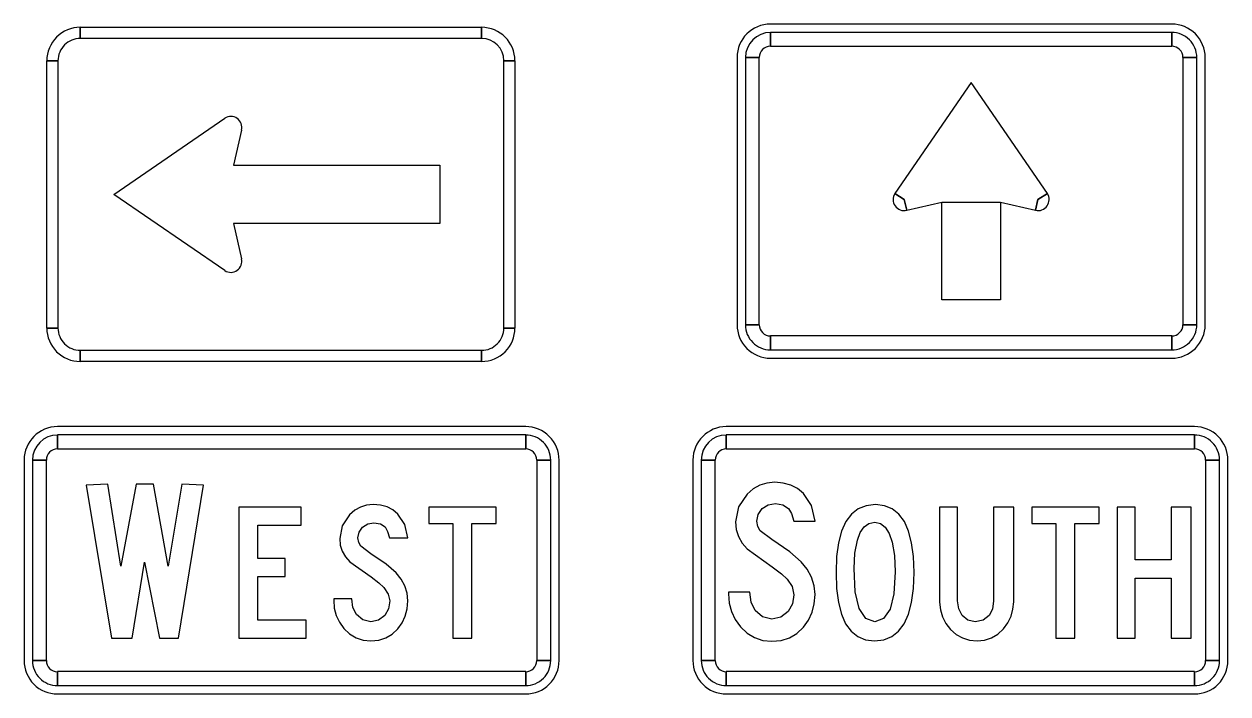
# Model space of a CAD drawing. Extents: x 1001568 to 1002149, y 1840825 to 1841423.
# Drawn here: x 1001920.896 to 1001925.396, y 1841274.145 to 1841276.651 of the extents above; entities that cross this region are included whole.
import ezdxf

# ---------------------------------------------------------------- set-up
doc = ezdxf.new("R2010")
doc.units = 0
doc.layers.add('SIGNS', color=7, linetype='Continuous')

msp = doc.modelspace()

# ---------------------------------------------------------------- linework, layer by layer
at = {"layer": 'SIGNS'}
for p, q in [((1001921.1058, 1841276.6386), (1001921.1058, 1841276.597)), ((1001922.6058, 1841276.597), (1001922.6058, 1841276.6386)), ((1001925.1858, 1841276.6508), (1001923.6858, 1841276.6508)), ((1001923.6858, 1841276.5675), (1001923.6858, 1841276.6196)), ((1001925.1858, 1841276.6196), (1001925.1858, 1841276.5675)), ((1001921.0225, 1841276.5136), (1001920.9808, 1841276.5136)), ((1001922.7308, 1841276.5136), (1001922.6891, 1841276.5136)), ((1001923.5608, 1841276.5258), (1001923.5608, 1841275.5258)), ((1001923.592, 1841276.5258), (1001923.6441, 1841276.5258)), ((1001925.2275, 1841276.5258), (1001925.2795, 1841276.5258)), ((1001925.3108, 1841275.5258), (1001925.3108, 1841276.5258)), ((1001921.2308, 1841276.0136), (1001921.6461, 1841276.2989)), ((1001921.7089, 1841276.2543), (1001921.6787, 1841276.123)), ((1001921.6787, 1841276.123), (1001922.4496, 1841276.123)), ((1001922.4496, 1841276.123), (1001922.4496, 1841275.9043)), ((1001921.6461, 1841275.7284), (1001921.2308, 1841276.0136)), ((1001924.1858, 1841275.9946), (1001924.1506, 1841276.0168)), ((1001924.721, 1841276.0168), (1001924.6858, 1841275.9946)), ((1001924.1951, 1841275.954), (1001924.1858, 1841275.9946)), ((1001924.6858, 1841275.9946), (1001924.6765, 1841275.954)), ((1001922.4496, 1841275.9043), (1001921.6787, 1841275.9043)), ((1001921.6787, 1841275.9043), (1001921.7089, 1841275.773)), ((1001920.9808, 1841275.5136), (1001921.0225, 1841275.5136)), ((1001922.6891, 1841275.5136), (1001922.7308, 1841275.5136)), ((1001923.6441, 1841275.5258), (1001923.592, 1841275.5258)), ((1001925.2795, 1841275.5258), (1001925.2275, 1841275.5258)), ((1001923.6858, 1841275.4321), (1001923.6858, 1841275.4842)), ((1001925.1858, 1841275.4842), (1001925.1858, 1841275.4321)), ((1001921.1058, 1841275.4303), (1001921.1058, 1841275.3886)), ((1001922.6058, 1841275.3886), (1001922.6058, 1841275.4303)), ((1001923.6858, 1841275.4008), (1001925.1858, 1841275.4008)), ((1001922.7708, 1841275.1447), (1001921.0208, 1841275.1447)), ((1001921.0208, 1841275.0614), (1001921.0208, 1841275.1135)), ((1001922.7708, 1841275.1135), (1001922.7708, 1841275.0614)), ((1001925.2708, 1841275.1447), (1001923.5208, 1841275.1447)), ((1001923.5208, 1841275.0614), (1001923.5208, 1841275.1135)), ((1001925.2708, 1841275.1135), (1001925.2708, 1841275.0614)), ((1001920.8958, 1841275.0197), (1001920.8958, 1841274.2697)), ((1001920.927, 1841275.0197), (1001920.9791, 1841275.0197)), ((1001922.8125, 1841275.0197), (1001922.8645, 1841275.0197)), ((1001922.8958, 1841274.2697), (1001922.8958, 1841275.0197)), ((1001923.3958, 1841275.0197), (1001923.3958, 1841274.2697)), ((1001923.427, 1841275.0197), (1001923.4791, 1841275.0197)), ((1001925.3125, 1841275.0197), (1001925.3645, 1841275.0197)), ((1001925.3958, 1841274.2697), (1001925.3958, 1841275.0197)), ((1001920.9791, 1841274.2697), (1001920.927, 1841274.2697)), ((1001922.8645, 1841274.2697), (1001922.8125, 1841274.2697)), ((1001923.4791, 1841274.2697), (1001923.427, 1841274.2697)), ((1001925.3645, 1841274.2697), (1001925.3125, 1841274.2697)), ((1001921.0208, 1841274.176), (1001921.0208, 1841274.2281)), ((1001922.7708, 1841274.2281), (1001922.7708, 1841274.176)), ((1001923.5208, 1841274.176), (1001923.5208, 1841274.2281)), ((1001925.2708, 1841274.2281), (1001925.2708, 1841274.176)), ((1001921.0208, 1841274.1447), (1001922.7708, 1841274.1447)), ((1001923.5208, 1841274.1447), (1001925.2708, 1841274.1447))]:
    msp.add_line(p, q, dxfattribs=at)
for points in [[(1001921.1058, 1841276.6386), (1001922.6058, 1841276.6386), (1001922.6058, 1841276.597), (1001921.1058, 1841276.597), (1001921.1058, 1841276.6386), (1001921.1058, 1841276.6386)], [(1001925.1858, 1841276.6196), (1001923.6858, 1841276.6196), (1001923.6858, 1841276.5675), (1001925.1858, 1841276.5675), (1001925.1858, 1841276.6196), (1001925.1858, 1841276.6196)], [(1001920.9808, 1841275.5136), (1001920.9808, 1841276.5136), (1001921.0225, 1841276.5136), (1001921.0225, 1841275.5136), (1001920.9808, 1841275.5136), (1001920.9808, 1841275.5136)], [(1001922.7308, 1841276.5136), (1001922.7308, 1841275.5136), (1001922.6891, 1841275.5136), (1001922.6891, 1841276.5136), (1001922.7308, 1841276.5136), (1001922.7308, 1841276.5136)], [(1001923.592, 1841276.5258), (1001923.592, 1841275.5258), (1001923.6441, 1841275.5258), (1001923.6441, 1841276.5258), (1001923.592, 1841276.5258), (1001923.592, 1841276.5258)], [(1001925.2795, 1841275.5258), (1001925.2795, 1841276.5258), (1001925.2275, 1841276.5258), (1001925.2275, 1841275.5258), (1001925.2795, 1841275.5258), (1001925.2795, 1841275.5258)], [(1001924.4358, 1841276.4321), (1001924.1506, 1841276.0168), (1001924.1858, 1841275.9946), (1001924.1951, 1841275.954), (1001924.3264, 1841275.9842), (1001924.5452, 1841275.9842), (1001924.6765, 1841275.954), (1001924.6858, 1841275.9946), (1001924.721, 1841276.0168), (1001924.4358, 1841276.4321), (1001924.4358, 1841276.4321)], [(1001924.5452, 1841275.6196), (1001924.3264, 1841275.6196), (1001924.3264, 1841275.9842), (1001924.5452, 1841275.9842), (1001924.5452, 1841275.6196), (1001924.5452, 1841275.6196)], [(1001923.6858, 1841275.4321), (1001925.1858, 1841275.4321), (1001925.1858, 1841275.4842), (1001923.6858, 1841275.4842), (1001923.6858, 1841275.4321), (1001923.6858, 1841275.4321)], [(1001922.6058, 1841275.3886), (1001921.1058, 1841275.3886), (1001921.1058, 1841275.4303), (1001922.6058, 1841275.4303), (1001922.6058, 1841275.3886), (1001922.6058, 1841275.3886)], [(1001922.7708, 1841275.1135), (1001921.0208, 1841275.1135), (1001921.0208, 1841275.0614), (1001922.7708, 1841275.0614), (1001922.7708, 1841275.1135), (1001922.7708, 1841275.1135)], [(1001925.2708, 1841275.1135), (1001923.5208, 1841275.1135), (1001923.5208, 1841275.0614), (1001925.2708, 1841275.0614), (1001925.2708, 1841275.1135), (1001925.2708, 1841275.1135)], [(1001920.927, 1841275.0197), (1001920.927, 1841274.2697), (1001920.9791, 1841274.2697), (1001920.9791, 1841275.0197), (1001920.927, 1841275.0197), (1001920.927, 1841275.0197)], [(1001922.8645, 1841274.2697), (1001922.8645, 1841275.0197), (1001922.8125, 1841275.0197), (1001922.8125, 1841274.2697), (1001922.8645, 1841274.2697), (1001922.8645, 1841274.2697)], [(1001923.427, 1841275.0197), (1001923.427, 1841274.2697), (1001923.4791, 1841274.2697), (1001923.4791, 1841275.0197), (1001923.427, 1841275.0197), (1001923.427, 1841275.0197)], [(1001925.3645, 1841274.2697), (1001925.3645, 1841275.0197), (1001925.3125, 1841275.0197), (1001925.3125, 1841274.2697), (1001925.3645, 1841274.2697), (1001925.3645, 1841274.2697)], [(1001921.223, 1841274.3531), (1001921.2994, 1841274.3531), (1001921.3464, 1841274.6382), (1001921.4025, 1841274.3531), (1001921.4732, 1841274.3531), (1001921.5662, 1841274.9252), (1001921.4856, 1841274.9299), (1001921.4348, 1841274.6224), (1001921.3794, 1841274.9299), (1001921.3149, 1841274.9299), (1001921.2577, 1841274.6224), (1001921.2092, 1841274.9299), (1001921.1279, 1841274.9252)], [(1001923.5295, 1841274.525), (1001923.5295, 1841274.5197), (1001923.5319, 1841274.4849), (1001923.5401, 1841274.4526), (1001923.5542, 1841274.423), (1001923.5738, 1841274.396), (1001923.5985, 1841274.3722), (1001923.6265, 1841274.3553), (1001923.6574, 1841274.3452), (1001923.6915, 1841274.3419), (1001923.7256, 1841274.345), (1001923.7566, 1841274.355), (1001923.7841, 1841274.3713), (1001923.8087, 1841274.3944), (1001923.8278, 1841274.4209), (1001923.8414, 1841274.4501), (1001923.8497, 1841274.4819), (1001923.8525, 1841274.5166), (1001923.8491, 1841274.5497), (1001923.8395, 1841274.5812), (1001923.8234, 1841274.6111), (1001923.8011, 1841274.6393), (1001923.758, 1841274.6764), (1001923.6915, 1841274.722), (1001923.6476, 1841274.755), (1001923.6381, 1841274.7716), (1001923.6349, 1841274.7907), (1001923.6401, 1841274.8163), (1001923.6554, 1841274.8379), (1001923.6777, 1841274.8524), (1001923.7042, 1841274.8573), (1001923.7325, 1841274.8526), (1001923.7533, 1841274.8389), (1001923.7645, 1841274.8195), (1001923.7729, 1841274.7909), (1001923.8525, 1841274.7909), (1001923.8395, 1841274.8492), (1001923.8092, 1841274.8952), (1001923.787, 1841274.913), (1001923.7619, 1841274.926), (1001923.7333, 1841274.9338), (1001923.7019, 1841274.9364), (1001923.6728, 1841274.9336), (1001923.646, 1841274.9253), (1001923.6211, 1841274.9115), (1001923.5987, 1841274.8922), (1001923.5661, 1841274.8442), (1001923.5554, 1841274.7884), (1001923.558, 1841274.7597), (1001923.5662, 1841274.7334), (1001923.5799, 1841274.709), (1001923.5992, 1841274.687), (1001923.6921, 1841274.6205), (1001923.7266, 1841274.5943), (1001923.748, 1841274.5747), (1001923.7669, 1841274.5462), (1001923.7734, 1841274.5157), (1001923.7678, 1841274.4819), (1001923.7515, 1841274.4531), (1001923.7245, 1841274.4321), (1001923.6915, 1841274.4251), (1001923.6564, 1841274.4328), (1001923.6292, 1841274.4563), (1001923.6132, 1841274.4875), (1001923.6085, 1841274.525)], [(1001921.9503, 1841274.4203), (1001921.7697, 1841274.4203), (1001921.7697, 1841274.5838), (1001921.8721, 1841274.5838), (1001921.8721, 1841274.6511), (1001921.7697, 1841274.6511), (1001921.7697, 1841274.7761), (1001921.9315, 1841274.7761), (1001921.9315, 1841274.8434), (1001921.6981, 1841274.8434), (1001921.6981, 1841274.3531), (1001921.9503, 1841274.3531)], [(1001922.0534, 1841274.5004), (1001922.0534, 1841274.4959), (1001922.0555, 1841274.466), (1001922.0626, 1841274.4384), (1001922.0746, 1841274.413), (1001922.0914, 1841274.3899), (1001922.1126, 1841274.3694), (1001922.1366, 1841274.355), (1001922.1631, 1841274.3464), (1001922.1924, 1841274.3435), (1001922.2215, 1841274.3462), (1001922.2482, 1841274.3547), (1001922.2717, 1841274.3687), (1001922.2928, 1841274.3885), (1001922.3091, 1841274.4112), (1001922.3208, 1841274.4363), (1001922.3279, 1841274.4635), (1001922.3303, 1841274.4932), (1001922.3274, 1841274.5216), (1001922.3192, 1841274.5486), (1001922.3054, 1841274.5742), (1001922.2863, 1841274.5984), (1001922.2493, 1841274.6302), (1001922.1924, 1841274.6693), (1001922.1547, 1841274.6976), (1001922.1466, 1841274.7118), (1001922.1438, 1841274.7282), (1001922.1482, 1841274.7501), (1001922.1614, 1841274.7686), (1001922.1805, 1841274.781), (1001922.2032, 1841274.7853), (1001922.2275, 1841274.7812), (1001922.2453, 1841274.7695), (1001922.2549, 1841274.7529), (1001922.2621, 1841274.7283), (1001922.3303, 1841274.7283), (1001922.3192, 1841274.7784), (1001922.2932, 1841274.8177), (1001922.2742, 1841274.8331), (1001922.2527, 1841274.8442), (1001922.2281, 1841274.8508), (1001922.2013, 1841274.8531), (1001922.1763, 1841274.8506), (1001922.1533, 1841274.8435), (1001922.132, 1841274.8317), (1001922.1128, 1841274.8152), (1001922.0848, 1841274.774), (1001922.0757, 1841274.7262), (1001922.0779, 1841274.7016), (1001922.0849, 1841274.6791), (1001922.0967, 1841274.6582), (1001922.1132, 1841274.6393), (1001922.1929, 1841274.5823), (1001922.2225, 1841274.5598), (1001922.2408, 1841274.5431), (1001922.257, 1841274.5186), (1001922.2626, 1841274.4925), (1001922.2577, 1841274.4635), (1001922.2438, 1841274.4388), (1001922.2206, 1841274.4208), (1001922.1924, 1841274.4148), (1001922.1622, 1841274.4214), (1001922.1389, 1841274.4415), (1001922.1252, 1841274.4683), (1001922.1212, 1841274.5004)], [(1001922.4983, 1841274.3531), (1001922.5694, 1841274.3531), (1001922.5694, 1841274.7818), (1001922.6609, 1841274.7818), (1001922.6609, 1841274.8434), (1001922.4087, 1841274.8434), (1001922.4087, 1841274.7818), (1001922.4983, 1841274.7818)], [(1001924.3181, 1841274.8434), (1001924.3181, 1841274.4884), (1001924.3209, 1841274.4596), (1001924.3288, 1841274.433), (1001924.3414, 1841274.4085), (1001924.3591, 1841274.3861), (1001924.3801, 1841274.3673), (1001924.4039, 1841274.3541), (1001924.43, 1841274.3461), (1001924.4586, 1841274.3435), (1001924.4862, 1841274.3462), (1001924.5119, 1841274.3545), (1001924.5352, 1841274.3685), (1001924.5564, 1841274.3882), (1001924.5732, 1841274.4107), (1001924.5852, 1841274.4352), (1001924.5924, 1841274.4615), (1001924.595, 1841274.4899), (1001924.595, 1841274.8434), (1001924.52, 1841274.8434), (1001924.52, 1841274.4928), (1001924.5156, 1841274.462), (1001924.5029, 1841274.4378), (1001924.4805, 1841274.4202), (1001924.4512, 1841274.4143), (1001924.4234, 1841274.4203), (1001924.4021, 1841274.4388), (1001924.3895, 1841274.4633), (1001924.3854, 1841274.4928), (1001924.3854, 1841274.8434)], [(1001924.7522, 1841274.3531), (1001924.8233, 1841274.3531), (1001924.8233, 1841274.7818), (1001924.9148, 1841274.7818), (1001924.9148, 1841274.8434), (1001924.6626, 1841274.8434), (1001924.6626, 1841274.7818), (1001924.7522, 1841274.7818)], [(1001924.9821, 1841274.3531), (1001925.0494, 1841274.3531), (1001925.0494, 1841274.5781), (1001925.184, 1841274.5781), (1001925.184, 1841274.3531), (1001925.259, 1841274.3531), (1001925.259, 1841274.8434), (1001925.184, 1841274.8434), (1001925.184, 1841274.6468), (1001925.0494, 1841274.6468), (1001925.0494, 1841274.8434), (1001924.9821, 1841274.8434)], [(1001921.0208, 1841274.176), (1001922.7708, 1841274.176), (1001922.7708, 1841274.2281), (1001921.0208, 1841274.2281), (1001921.0208, 1841274.176), (1001921.0208, 1841274.176)], [(1001923.5208, 1841274.176), (1001925.2708, 1841274.176), (1001925.2708, 1841274.2281), (1001923.5208, 1841274.2281), (1001923.5208, 1841274.176), (1001923.5208, 1841274.176)]]:
    msp.add_lwpolyline(points, close=True, dxfattribs=at)
for points in [[(1001924.2227, 1841274.599), (1001924.2203, 1841274.6583), (1001924.2136, 1841274.71), (1001924.2023, 1841274.7536), (1001924.1865, 1841274.7895), (1001924.1659, 1841274.8171), (1001924.1411, 1841274.8371), (1001924.1117, 1841274.849), (1001924.0779, 1841274.8531), (1001924.0433, 1841274.849), (1001924.0134, 1841274.8371), (1001923.9882, 1841274.8171), (1001923.9676, 1841274.7895), (1001923.9515, 1841274.7536), (1001923.9401, 1841274.71), (1001923.9332, 1841274.6583), (1001923.931, 1841274.599), (1001923.933, 1841274.5389), (1001923.9398, 1841274.487), (1001923.951, 1841274.443), (1001923.9669, 1841274.4073), (1001923.987, 1841274.3792), (1001924.0118, 1841274.3594), (1001924.0411, 1841274.3474), (1001924.0749, 1841274.3435), (1001924.1094, 1841274.3474), (1001924.1395, 1841274.3594), (1001924.1649, 1841274.3792), (1001924.1857, 1841274.4073), (1001924.2018, 1841274.443), (1001924.2134, 1841274.487), (1001924.2203, 1841274.5389), (1001924.2227, 1841274.599)], [(1001924.1521, 1841274.6012), (1001924.1473, 1841274.5195), (1001924.1329, 1841274.4613), (1001924.1089, 1841274.4264), (1001924.0756, 1841274.4148), (1001924.0417, 1841274.4271), (1001924.0175, 1841274.4644), (1001924.003, 1841274.5264), (1001923.9982, 1841274.6136), (1001924.0013, 1841274.6714), (1001924.0106, 1841274.7195), (1001924.0217, 1841274.7489), (1001924.0363, 1841274.7702), (1001924.0541, 1841274.7829), (1001924.0756, 1841274.7872), (1001924.0967, 1841274.7826), (1001924.1146, 1841274.7686), (1001924.1291, 1841274.7453), (1001924.1404, 1841274.713), (1001924.1491, 1841274.6621), (1001924.1521, 1841274.6012)]]:
    msp.add_lwpolyline(points, dxfattribs=at)
for centre, radius, start, end in [((1001921.1058, 1841276.5136), 0.125, 89.9998, 180), ((1001922.6058, 1841276.5136), 0.125, 0.0002, 89.9998), ((1001923.6858, 1841276.5258), 0.125, 90.0002, 179.9998), ((1001925.1858, 1841276.5258), 0.125, 0, 90.0002), ((1001921.1058, 1841276.5136), 0.0833, 89.9998, 180), ((1001922.6058, 1841276.5136), 0.0833, 0.0002, 89.9998), ((1001923.6858, 1841276.5258), 0.0937, 90.0002, 179.9998), ((1001925.1858, 1841276.5258), 0.0937, 0, 90.0002), ((1001923.6858, 1841276.5258), 0.0417, 90.0002, 179.9998), ((1001925.1858, 1841276.5258), 0.0417, 0, 90.0002), ((1001921.6683, 1841276.2636), 0.0417, 347.0496, 122.2756), ((1001924.1858, 1841275.9946), 0.0417, 147.7246, 282.9506), ((1001924.6858, 1841275.9946), 0.0417, 257.0495, 32.2756), ((1001921.6683, 1841275.7636), 0.0417, 237.7241, 12.9501), ((1001921.1058, 1841275.5136), 0.125, 179.9997, 269.9999), ((1001921.1058, 1841275.5136), 0.0833, 179.9997, 269.9999), ((1001922.6058, 1841275.5136), 0.125, 269.9999, 0.0002), ((1001922.6058, 1841275.5136), 0.0833, 269.9999, 0.0002), ((1001923.6858, 1841275.5258), 0.125, 179.9998, 270.0001), ((1001923.6858, 1841275.5258), 0.0937, 179.9998, 270.0001), ((1001923.6858, 1841275.5258), 0.0417, 179.9998, 270.0001), ((1001925.1858, 1841275.5258), 0.0937, 270.0001, 0.0003), ((1001925.1858, 1841275.5258), 0.0417, 270.0001, 0.0003), ((1001925.1858, 1841275.5258), 0.125, 270.0001, 0.0003), ((1001921.0208, 1841275.0197), 0.125, 90.0002, 179.9998), ((1001921.0208, 1841275.0197), 0.0937, 90.0002, 179.9998), ((1001922.7708, 1841275.0197), 0.125, 0, 90.0002), ((1001922.7708, 1841275.0197), 0.0937, 0, 90.0002), ((1001923.5208, 1841275.0197), 0.125, 90.0002, 179.9998), ((1001923.5208, 1841275.0197), 0.0937, 90.0002, 179.9998), ((1001925.2708, 1841275.0197), 0.125, 360, 90.0002), ((1001925.2708, 1841275.0197), 0.0937, 360, 90.0002), ((1001921.0208, 1841275.0197), 0.0417, 90.0002, 179.9998), ((1001922.7708, 1841275.0197), 0.0417, 0, 90.0002), ((1001923.5208, 1841275.0197), 0.0417, 90.0002, 179.9998), ((1001925.2708, 1841275.0197), 0.0417, 360, 90.0002), ((1001921.0208, 1841274.2697), 0.125, 179.9998, 270.0001), ((1001921.0208, 1841274.2697), 0.0937, 179.9998, 270.0001), ((1001921.0208, 1841274.2697), 0.0417, 179.9998, 270.0001), ((1001922.7708, 1841274.2697), 0.125, 270.0001, 0.0003), ((1001922.7708, 1841274.2697), 0.0937, 270.0001, 0.0003), ((1001922.7708, 1841274.2697), 0.0417, 270.0001, 0.0003), ((1001923.5208, 1841274.2697), 0.125, 179.9998, 270.0001), ((1001923.5208, 1841274.2697), 0.0937, 179.9998, 270.0001), ((1001923.5208, 1841274.2697), 0.0417, 179.9998, 270.0001), ((1001925.2708, 1841274.2697), 0.125, 270.0001, 0.0003), ((1001925.2708, 1841274.2697), 0.0937, 270.0001, 0.0003), ((1001925.2708, 1841274.2697), 0.0417, 270.0001, 0.0003)]:
    msp.add_arc(centre, radius, start, end, dxfattribs=at)

doc.saveas('drawing.dxf')
